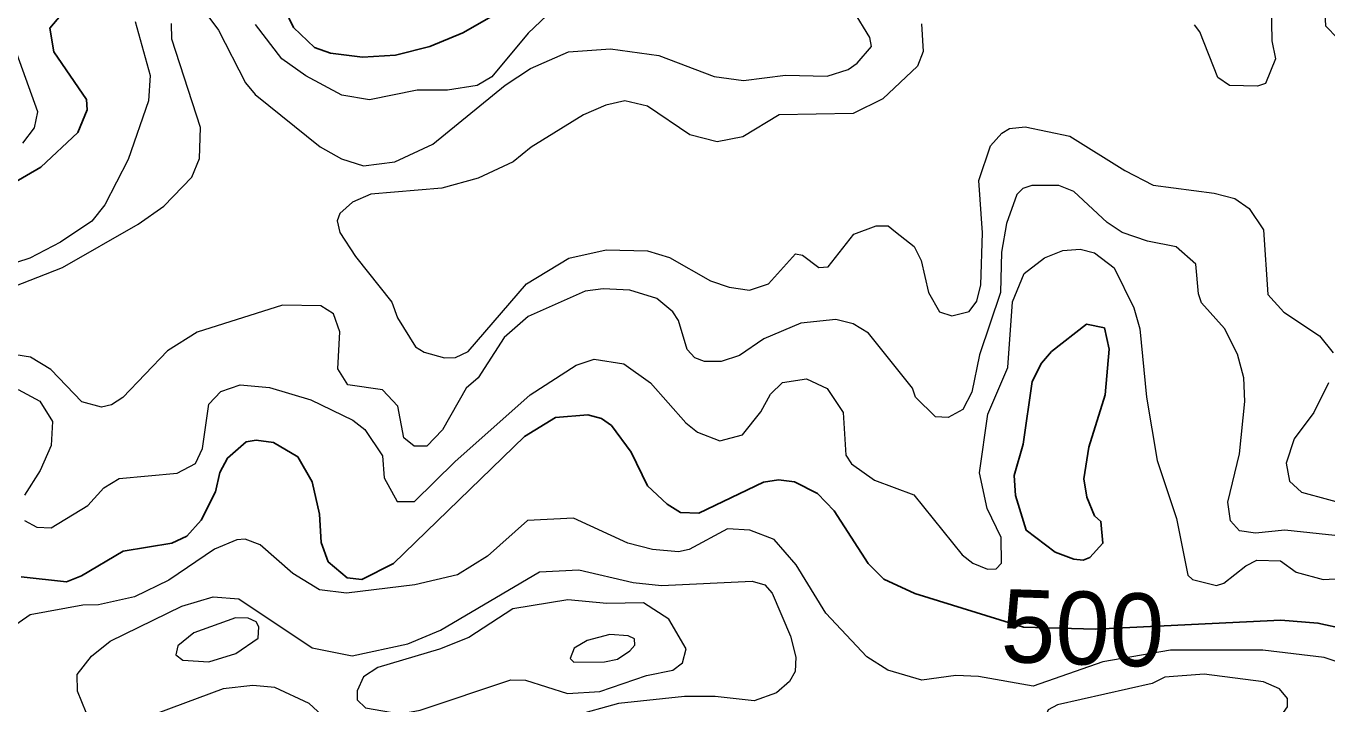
# Model space of a CAD drawing. Extents: x 763.2 to 816.8, y 7896.5 to 7952.7.
# Drawn here: x 768.732 to 771.584, y 7906.02 to 7907.507 of the extents above; entities that cross this region are included whole.
import ezdxf
from ezdxf.enums import TextEntityAlignment as Align

# ---------------------------------------------------------------- set-up
doc = ezdxf.new("R2010")
doc.units = 0
doc.header["$LTSCALE"] = 0.064
doc.layers.add('1', color=7, linetype='Continuous', lineweight=25)
doc.layers.add('2', color=7, linetype='Continuous', lineweight=13)
doc.layers.add('61', color=7, linetype='Continuous')

msp = doc.modelspace()

# ---------------------------------------------------------------- linework, layer by layer
at = {"layer": '1'}
for points in [[(768.6697, 7907.143), (768.7645, 7907.1976), (768.8458, 7907.2737), (768.8658, 7907.323), (768.8644, 7907.3459), (768.7931, 7907.4502), (768.7842, 7907.502), (768.8246, 7907.5498), (768.8446, 7907.5866), (768.8632, 7907.6915), (768.8928, 7907.7171), (768.9382, 7907.7805), (768.9515, 7907.8273), (768.9498, 7907.8634), (768.9259, 7907.9332)], [(769.2705, 7907.6031), (769.3187, 7907.5039), (769.3644, 7907.4602), (769.3992, 7907.4473), (769.4693, 7907.4387), (769.5416, 7907.4433), (769.6173, 7907.4622), (769.6895, 7907.492), (769.7523, 7907.5281)], [(770.5034, 7906.4441), (770.4667, 7906.4819), (770.4167, 7906.5076), (770.3814, 7906.5116), (770.3486, 7906.5067), (770.2069, 7906.439), (770.167, 7906.4401), (770.1371, 7906.4588), (770.0942, 7906.499), (770.0584, 7906.5724), (770.0154, 7906.6311), (769.9934, 7906.6463), (769.9633, 7906.6547), (769.8925, 7906.6482), (769.8244, 7906.607), (769.5379, 7906.3288), (769.4684, 7906.2935), (769.4362, 7906.2973), (769.3942, 7906.3322), (769.3793, 7906.3742), (769.3755, 7906.4369), (769.3594, 7906.5077), (769.3278, 7906.5625), (769.2744, 7906.5934), (769.2362, 7906.5987), (769.2149, 7906.5951), (769.1737, 7906.5594), (769.1572, 7906.528), (769.1476, 7906.4859), (769.1162, 7906.4237), (769.0845, 7906.3885), (769.0518, 7906.3728), (768.9452, 7906.3555), (768.8537, 7906.3017), (768.8209, 7906.2886), (768.7216, 7906.2995)], [(771.0762, 7906.1844), (770.9182, 7906.1889), (770.6802, 7906.2626), (770.6122, 7906.2944), (770.5783, 7906.3283), (770.5034, 7906.4441)], [(772.1201, 7906.0121), (772.0619, 7906.0502), (771.9901, 7906.0727), (771.9223, 7906.0615), (771.8589, 7906.0693), (771.6896, 7906.1584), (771.6246, 7906.1844), (771.564, 7906.1979), (771.4827, 7906.2045), (771.0762, 7906.1844)]]:
    msp.add_lwpolyline(points, dxfattribs=at)
msp.add_lwpolyline([(771.0978, 7906.6984), (771.1061, 7906.7985), (771.0958, 7906.8451), (771.0567, 7906.8531), (770.9802, 7906.7931), (770.958, 7906.7674), (770.9373, 7906.7273), (770.9177, 7906.5904), (770.898, 7906.5213), (770.9008, 7906.4776), (770.9243, 7906.4012), (770.9879, 7906.3534), (771.0289, 7906.3377), (771.0496, 7906.3361), (771.0639, 7906.3419), (771.0928, 7906.3729), (771.0882, 7906.4207), (771.0742, 7906.433), (771.0572, 7906.4739), (771.0505, 7906.5143), (771.0617, 7906.5833)], close=True, dxfattribs=at)
at = {"layer": '2'}
for points in [[(769.1331, 7907.5265), (769.1537, 7907.4978), (769.2134, 7907.3822), (769.2344, 7907.3565), (769.377, 7907.2422), (769.4236, 7907.2158), (769.4718, 7907.2004), (769.5407, 7907.2088), (769.6238, 7907.248), (769.782, 7907.3776), (769.8375, 7907.4139), (769.9214, 7907.45), (770.0133, 7907.4567), (770.1193, 7907.4423), (770.2405, 7907.3964), (770.3051, 7907.3877), (770.3972, 7907.3991), (770.4884, 7907.3973), (770.5344, 7907.4118), (770.5537, 7907.4253), (770.585, 7907.4622), (770.5815, 7907.4819), (770.546, 7907.5399)], [(769.9011, 7907.5565), (769.8326, 7907.4912), (769.7531, 7907.3953), (769.7208, 7907.3763), (769.6557, 7907.3664), (769.5893, 7907.3662), (769.4848, 7907.3451), (769.4243, 7907.3551), (769.3451, 7907.3974), (769.2924, 7907.4349), (769.2347, 7907.5103)], [(771.4613, 7907.5556), (771.463, 7907.4742), (771.4711, 7907.4351), (771.4488, 7907.381), (771.4316, 7907.3747), (771.3699, 7907.3764), (771.3443, 7907.3937), (771.3054, 7907.4939), (771.2931, 7907.5092)], [(771.6069, 7907.4802), (771.5814, 7907.5066), (771.5796, 7907.5368)], [(768.6154, 7906.9005), (768.8122, 7906.9778), (768.9779, 7907.0722), (769.0338, 7907.1116), (769.0957, 7907.1753), (769.1126, 7907.2161), (769.1142, 7907.2841), (769.052, 7907.4781), (769.0506, 7907.5128)], [(768.9709, 7907.5165), (769.0042, 7907.3985), (769.0007, 7907.3427), (768.9558, 7907.2139), (768.9046, 7907.1145), (768.8764, 7907.0793), (768.8076, 7907.0332), (768.7407, 7906.9979), (768.654, 7906.9703)], [(768.7253, 7907.2501), (768.7507, 7907.2836), (768.7579, 7907.3191), (768.692, 7907.5012)], [(770.6951, 7907.5116), (770.6984, 7907.4511), (770.6865, 7907.4188), (770.6104, 7907.347), (770.5452, 7907.3153), (770.3828, 7907.3123), (770.3035, 7907.2642), (770.2467, 7907.253), (770.1869, 7907.2681), (770.0944, 7907.3314), (770.0445, 7907.3432), (770.0028, 7907.3331), (769.9542, 7907.3121), (769.8392, 7907.2413), (769.7996, 7907.2091), (769.7228, 7907.1736), (769.6433, 7907.1513), (769.4881, 7907.1379), (769.4475, 7907.121), (769.4202, 7907.0962), (769.4137, 7907.0797), (769.4201, 7907.0542), (769.4539, 7907.0019), (769.5336, 7906.9016), (769.5463, 7906.8674), (769.5857, 7906.8034), (769.6046, 7906.7916), (769.6492, 7906.7797), (769.6736, 7906.7799), (769.7013, 7906.7935), (769.8288, 7906.9418), (769.9218, 7906.9982), (770.0034, 7907.0161), (770.0944, 7907.0142)], [(770.3593, 7906.9415), (770.4185, 7907.0076), (770.4339, 7907.0046), (770.4699, 7906.9772), (770.4903, 7906.9787), (770.5464, 7907.0505), (770.5958, 7907.0688), (770.6219, 7907.0688), (770.6379, 7907.0558), (770.6788, 7907.0238), (770.6939, 7906.9925), (770.7103, 7906.9227), (770.7346, 7906.8805), (770.7618, 7906.8718), (770.7996, 7906.8813), (770.8165, 7906.904), (770.8251, 7906.9391), (770.8284, 7907.0534), (770.8203, 7907.1685), (770.8465, 7907.2442), (770.871, 7907.2722), (770.8882, 7907.2822), (770.9219, 7907.2857), (771.0204, 7907.2654), (771.1407, 7907.1898), (771.2025, 7907.158), (771.3368, 7907.1407), (771.3818, 7907.1289), (771.4135, 7907.1066), (771.4449, 7907.06), (771.454, 7906.9186), (771.489, 7906.8797), (771.5675, 7906.8277), (771.5973, 7906.7902)], [(771.6218, 7906.3875), (771.4911, 7906.4015), (771.4274, 7906.3951), (771.3923, 7906.4004), (771.3725, 7906.422), (771.3661, 7906.4631), (771.3923, 7906.569), (771.4036, 7906.6833), (771.4018, 7906.7359), (771.3875, 7906.7872), (771.3591, 7906.8437), (771.309, 7906.9002), (771.3019, 7906.92), (771.2966, 7906.9848), (771.2534, 7907.0229), (771.1902, 7907.0352), (771.1345, 7907.0541), (771.1018, 7907.0764), (771.0287, 7907.1443), (770.9962, 7907.1574), (770.9369, 7907.1576), (770.9174, 7907.1509), (770.9037, 7907.1372), (770.8811, 7907.0738), (770.8705, 7907.0112), (770.8679, 7906.9226), (770.8223, 7906.7859), (770.805, 7906.7043), (770.7856, 7906.6664), (770.7534, 7906.6483), (770.7256, 7906.6499), (770.6816, 7906.693), (770.675, 7906.7128), (770.5787, 7906.8336), (770.5452, 7906.8537), (770.5071, 7906.8635), (770.4307, 7906.8552)], [(769.0634, 7906.5267), (769.1033, 7906.5476), (769.119, 7906.5808), (769.1327, 7906.6775), (769.159, 7906.7057), (769.2015, 7906.7204), (769.2658, 7906.7141), (769.3566, 7906.6873), (769.4486, 7906.6428), (769.475, 7906.6225), (769.5132, 7906.5646), (769.5174, 7906.5164), (769.5455, 7906.4643), (769.5837, 7906.4642), (769.672, 7906.5516), (769.8369, 7906.6986), (769.9378, 7906.7631), (769.9776, 7906.7761), (770.0423, 7906.7665), (770.1009, 7906.7248), (770.1782, 7906.6367), (770.2037, 7906.6163), (770.2528, 7906.5973), (770.3027, 7906.6109), (770.3428, 7906.6609), (770.3639, 7906.6996), (770.3904, 7906.7254), (770.4426, 7906.7335), (770.4881, 7906.7118), (770.5229, 7906.6598), (770.5293, 7906.5658), (770.5417, 7906.547), (770.5921, 7906.5115), (770.6782, 7906.479), (770.7842, 7906.3475), (770.8074, 7906.3293), (770.8398, 7906.3162), (770.8584, 7906.3166), (770.8704, 7906.3295), (770.8695, 7906.3854), (770.8386, 7906.4487), (770.822, 7906.5276), (770.8407, 7906.6562), (770.8842, 7906.7583), (770.8944, 7906.9021), (770.9201, 7906.9643), (770.9645, 7906.9989), (771.005, 7907.0148), (771.0428, 7907.0177), (771.0742, 7907.0097), (771.1176, 7906.9767), (771.1606, 7906.8891), (771.1735, 7906.8432), (771.1883, 7906.6932), (771.2115, 7906.5545), (771.2538, 7906.427), (771.2786, 7906.3026), (771.2892, 7906.2932), (771.3415, 7906.2804), (771.3579, 7906.2854), (771.4057, 7906.3235), (771.4302, 7906.3356), (771.4822, 7906.3345), (771.5165, 7906.3092), (771.5753, 7906.2932), (771.629, 7906.2964)], [(770.0944, 7907.0142), (770.1428, 7906.9992), (770.2327, 7906.9485), (770.273, 7906.9341), (770.3177, 7906.9277), (770.3593, 7906.9415)], [(770.1983, 7906.7794), (770.1816, 7906.7979), (770.1623, 7906.8612), (770.1496, 7906.8799), (770.1151, 7906.9093), (770.0553, 7906.9275), (769.9969, 7906.9307), (769.9575, 7906.9257), (769.8328, 7906.8698), (769.7802, 7906.8239), (769.7228, 7906.7359), (769.6971, 7906.7126), (769.6447, 7906.6215), (769.6109, 7906.5857), (769.583, 7906.5859), (769.5602, 7906.6043), (769.5468, 7906.6736), (769.5131, 7906.7095), (769.4377, 7906.7203), (769.4154, 7906.7555), (769.42, 7906.8364), (769.4063, 7906.8755), (769.3783, 7906.8934), (769.2942, 7906.8947), (769.1071, 7906.836), (769.0421, 7906.7944), (768.9444, 7906.6922), (768.9195, 7906.6766), (768.8971, 7906.6711), (768.8546, 7906.6832), (768.7867, 7906.7539), (768.7419, 7906.7808), (768.6304, 7906.7987)], [(770.4307, 7906.8552), (770.3492, 7906.821), (770.296, 7906.7846), (770.2558, 7906.7714), (770.2195, 7906.7712), (770.1983, 7906.7794)], [(768.7148, 7906.7103), (768.7624, 7906.6842), (768.7904, 7906.6398), (768.7872, 7906.5874), (768.7629, 7906.532), (768.7289, 7906.4786)], [(771.5874, 7906.7248), (771.5547, 7906.6597), (771.5122, 7906.6016), (771.4944, 7906.5485), (771.5019, 7906.5092), (771.528, 7906.485), (771.6463, 7906.4527)], [(768.7558, 7906.408), (768.7873, 7906.4068), (768.8673, 7906.4555), (768.9029, 7906.4941), (768.9361, 7906.5149), (769.0634, 7906.5267)], [(771.6384, 7906.1019), (771.5778, 7906.1222), (771.4431, 7906.1386), (771.2411, 7906.1381), (771.0925, 7906.1125), (770.9396, 7906.0598), (770.82, 7906.081), (770.77, 7906.0827), (770.6954, 7906.0729), (770.6209, 7906.0947), (770.5752, 7906.1235), (770.4849, 7906.2192), (770.42, 7906.3256), (770.3717, 7906.3814), (770.319, 7906.4015), (770.2694, 7906.4046), (770.1856, 7906.3594), (770.1622, 7906.3541), (770.1054, 7906.3589), (770.0509, 7906.3732), (769.9318, 7906.4277), (769.8315, 7906.4229), (769.7438, 7906.3442), (769.6776, 7906.3039), (769.5841, 7906.2819), (769.4348, 7906.2636), (769.375, 7906.2705), (769.3166, 7906.3064), (769.2455, 7906.3694), (769.2127, 7906.3815), (769.1943, 7906.3801), (769.1451, 7906.3601), (769.0453, 7906.2916), (768.9697, 7906.2555), (768.8906, 7906.2375), (768.8563, 7906.237), (768.7414, 7906.2159), (768.6932, 7906.1821)], [(768.729, 7906.4225), (768.7558, 7906.408)], [(768.8641, 7906.0014), (768.845, 7906.0484), (768.8439, 7906.0851), (768.8755, 7906.125), (768.9167, 7906.1584), (769.0735, 7906.235), (769.1424, 7906.2552), (769.1983, 7906.2513), (769.3594, 7906.1434), (769.4473, 7906.1257), (769.5692, 7906.1523), (769.6405, 7906.1824), (769.8578, 7906.3099), (769.9436, 7906.3146), (770.0626, 7906.2866), (770.125, 7906.2802), (770.324, 7906.2898), (770.3518, 7906.2814), (770.3679, 7906.2632), (770.4079, 7906.1693), (770.4192, 7906.1232), (770.4181, 7906.0914), (770.4055, 7906.0694), (770.3773, 7906.0448), (770.3279, 7906.0273), (770.2427, 7906.0367), (770.1751, 7906.0367), (770.0308, 7906.0212), (769.9309, 7905.9937)], [(769.4173, 7905.9624), (769.3526, 7906.0218), (769.2777, 7906.0563), (769.2295, 7906.0613), (769.1645, 7906.0538), (768.9616, 7905.9787)]]:
    msp.add_lwpolyline(points, dxfattribs=at)
for points in [[(770.1408, 7906.2064), (770.0856, 7906.242), (770.0053, 7906.2406), (769.9195, 7906.2488), (769.7988, 7906.2291), (769.703, 7906.1661), (769.6386, 7906.1404), (769.5033, 7906.1004), (769.4721, 7906.08), (769.4582, 7906.049), (769.458, 7906.0294), (769.4763, 7906.012), (769.5525, 7905.999), (769.596, 7906.0066), (769.7945, 7906.0731), (769.8266, 7906.0727), (769.919, 7906.0437), (769.9902, 7906.0476), (770.0922, 7906.0826), (770.1502, 7906.0948), (770.1708, 7906.1109), (770.179, 7906.1413)], [(769.1918, 7906.1313), (769.2409, 7906.1644), (769.2426, 7906.1898), (769.2366, 7906.2005), (769.2192, 7906.2087), (769.1914, 7906.2094), (769.1, 7906.1767), (769.0647, 7906.148), (769.0606, 7906.1279), (769.0759, 7906.1167), (769.1331, 7906.1125)], [(770.0558, 7906.1373), (770.0663, 7906.1493), (770.0655, 7906.1632), (770.052, 7906.1699), (770.0119, 7906.1729), (769.9624, 7906.1599), (769.9336, 7906.1429), (769.9246, 7906.12), (769.9328, 7906.1123), (770.0001, 7906.1125), (770.0286, 7906.1187)], [(771.3049, 7905.9229), (771.3642, 7905.9577), (771.4445, 7905.9731), (771.4784, 7905.9872), (771.4971, 7906.0145), (771.4969, 7906.0323), (771.48, 7906.0537), (771.4443, 7906.0687), (771.3149, 7906.086), (771.2283, 7906.0792), (771.2005, 7906.0651), (770.9929, 7906.0187), (770.9727, 7906.0076), (770.9605, 7905.9759), (770.962, 7905.9549), (771.0575, 7905.8603), (771.0727, 7905.822), (771.0975, 7905.7976), (771.1153, 7905.7905), (771.1873, 7905.7909), (771.2374, 7905.8215)]]:
    msp.add_lwpolyline(points, close=True, dxfattribs=at)

# ---------------------------------------------------------------- texts
at = {"layer": '61'}
msp.add_text('500', height=0.16, rotation=358.124, dxfattribs=at).set_placement((771.0457, 7906.107), align=Align.CENTER)

doc.saveas('drawing.dxf')
